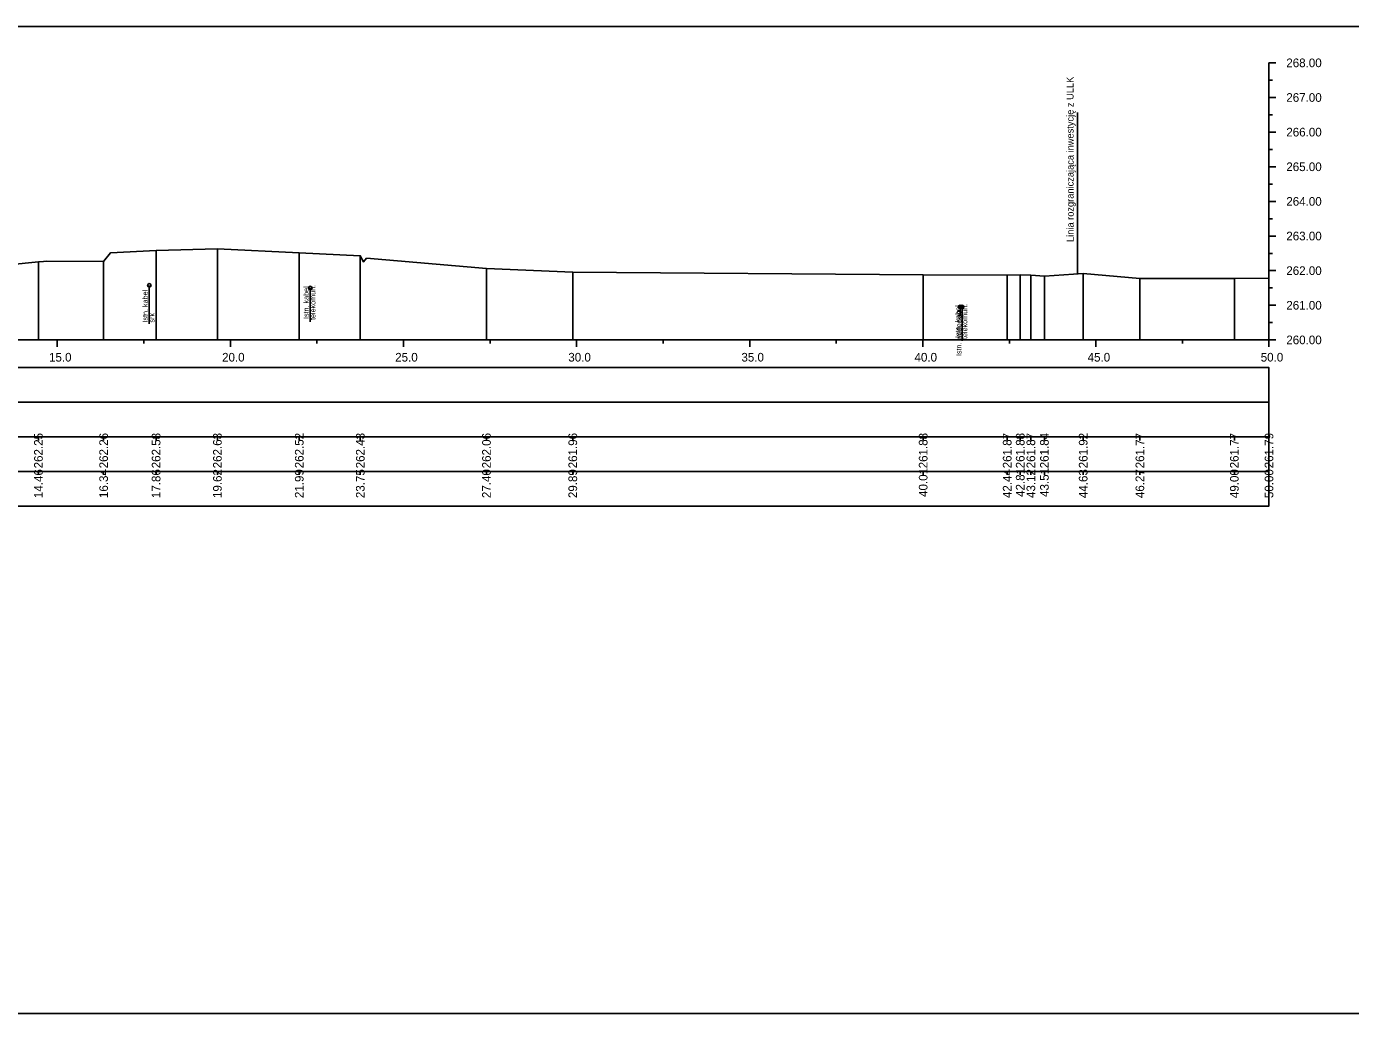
# Model space of a CAD drawing. Extents: x 6516023 to 6560129, y 5513077 to 5529206.
# Drawn here: x 6518617.57 to 6518655.82, y 5514551.66 to 5514580.16 of the extents above; entities that cross this region are included whole.
import ezdxf

# ---------------------------------------------------------------- set-up
doc = ezdxf.new("R2010")
doc.units = 0
for name, color, linetype in [('TOR_PRZEK_P-kable', 7, 'Continuous'), ('TOR_PRZEK_P-tabelka istniejace', 7, 'Continuous'), ('TOR_PRZEK_P-tabelka projektowane', 7, 'Continuous'), ('TOR_PRZEK_P-teren istniejacy', 7, 'Continuous'), ('TOR_PRZEK_P-uklad odniesienia', 7, 'Continuous'), ('TOR_PS_T-granica PKP-projektowana', 7, 'Continuous'), ('TOR_RAMKI-ramka+tabelka 1', 7, 'Continuous')]:
    doc.layers.add(name, color=color, linetype=linetype)

msp = doc.modelspace()

# ---------------------------------------------------------------- linework, layer by layer
at = {"layer": 'TOR_PRZEK_P-kable'}
for p, q in [((6518621.122, 5514572.681), (6518621.122, 5514571.571)), ((6518625.771, 5514572.606), (6518625.771, 5514571.633)), ((6518644.542, 5514572.059), (6518644.542, 5514571.789)), ((6518644.599, 5514572.058), (6518644.599, 5514571.084))]:
    msp.add_line(p, q, dxfattribs=at)
for centre in [(6518621.122, 5514572.681), (6518625.771, 5514572.606), (6518644.542, 5514572.059), (6518644.599, 5514572.058)]:
    msp.add_circle(centre, 0.05, dxfattribs=at)
at = {"layer": 'TOR_PRZEK_P-tabelka istniejace'}
for p, q in [((6518617.919, 5514568.206), (6518617.919, 5514568.306)), ((6518619.802, 5514568.206), (6518619.802, 5514568.306)), ((6518621.318, 5514568.206), (6518621.318, 5514568.306)), ((6518623.088, 5514568.206), (6518623.088, 5514568.306)), ((6518625.453, 5514568.206), (6518625.453, 5514568.306)), ((6518627.216, 5514568.206), (6518627.216, 5514568.306)), ((6518630.86, 5514568.206), (6518630.86, 5514568.306)), ((6518633.353, 5514568.206), (6518633.353, 5514568.306)), ((6518643.474, 5514568.206), (6518643.474, 5514568.306)), ((6518645.901, 5514568.206), (6518645.901, 5514568.306)), ((6518646.277, 5514568.206), (6518646.277, 5514568.306)), ((6518646.585, 5514568.206), (6518646.585, 5514568.306)), ((6518646.976, 5514568.206), (6518646.976, 5514568.306)), ((6518648.096, 5514568.206), (6518648.096, 5514568.306)), ((6518649.734, 5514568.206), (6518649.734, 5514568.306)), ((6518652.462, 5514568.206), (6518652.462, 5514568.306)), ((6518653.463, 5514568.206), (6518653.463, 5514568.306)), ((6518544.663, 5514567.306), (6518653.463, 5514567.306)), ((6518617.919, 5514567.206), (6518617.919, 5514567.306)), ((6518619.802, 5514567.206), (6518619.802, 5514567.306)), ((6518621.318, 5514567.206), (6518621.318, 5514567.306)), ((6518623.088, 5514567.206), (6518623.088, 5514567.306)), ((6518625.453, 5514567.206), (6518625.453, 5514567.306)), ((6518627.216, 5514567.206), (6518627.216, 5514567.306)), ((6518630.86, 5514567.206), (6518630.86, 5514567.306)), ((6518633.353, 5514567.206), (6518633.353, 5514567.306)), ((6518643.474, 5514567.206), (6518643.474, 5514567.306)), ((6518645.901, 5514567.206), (6518645.901, 5514567.306)), ((6518646.277, 5514567.206), (6518646.277, 5514567.306)), ((6518646.585, 5514567.206), (6518646.585, 5514567.306)), ((6518646.976, 5514567.206), (6518646.976, 5514567.306)), ((6518648.096, 5514567.206), (6518648.096, 5514567.306)), ((6518649.734, 5514567.206), (6518649.734, 5514567.306)), ((6518652.462, 5514567.206), (6518652.462, 5514567.306)), ((6518653.463, 5514567.206), (6518653.463, 5514567.306))]:
    msp.add_line(p, q, dxfattribs=at)
for points in [[(6518621.318, 5514573.691), (6518621.318, 5514571.306), (6518621.318, 5514571.176), (6518621.318, 5514571.106)], [(6518623.088, 5514573.739), (6518623.088, 5514571.306), (6518623.088, 5514571.176), (6518623.088, 5514571.106)], [(6518625.453, 5514573.621), (6518625.453, 5514571.306), (6518625.453, 5514571.176), (6518625.453, 5514571.106)], [(6518617.919, 5514573.358), (6518617.919, 5514571.306), (6518617.919, 5514571.176), (6518617.919, 5514571.106)], [(6518619.802, 5514573.37), (6518619.802, 5514571.306), (6518619.802, 5514571.176), (6518619.802, 5514571.106)], [(6518627.216, 5514573.538), (6518627.216, 5514571.306), (6518627.216, 5514571.176), (6518627.216, 5514571.106)], [(6518630.86, 5514573.166), (6518630.86, 5514571.306), (6518630.86, 5514571.176), (6518630.86, 5514571.106)], [(6518633.353, 5514573.063), (6518633.353, 5514571.306), (6518633.353, 5514571.176), (6518633.353, 5514571.106)], [(6518643.474, 5514572.982), (6518643.474, 5514571.306), (6518643.474, 5514571.176), (6518643.474, 5514571.106)], [(6518645.901, 5514572.977), (6518645.901, 5514571.306), (6518645.901, 5514571.176), (6518645.901, 5514571.106)], [(6518646.277, 5514572.99), (6518646.277, 5514571.306), (6518646.277, 5514571.176), (6518646.277, 5514571.106)], [(6518646.585, 5514572.975), (6518646.585, 5514571.306), (6518646.585, 5514571.176), (6518646.585, 5514571.106)], [(6518646.976, 5514572.951), (6518646.976, 5514571.306), (6518646.976, 5514571.176), (6518646.976, 5514571.106)], [(6518648.096, 5514573.023), (6518648.096, 5514571.306), (6518648.096, 5514571.176), (6518648.096, 5514571.106)], [(6518649.734, 5514572.875), (6518649.734, 5514571.306), (6518649.734, 5514571.176), (6518649.734, 5514571.106)], [(6518652.462, 5514572.881), (6518652.462, 5514571.306), (6518652.462, 5514571.176), (6518652.462, 5514571.106)], [(6518653.463, 5514572.893), (6518653.463, 5514571.306), (6518653.463, 5514571.176), (6518653.463, 5514571.106)]]:
    msp.add_lwpolyline(points, dxfattribs=at)
msp.add_lwpolyline([(6518544.663, 5514568.306), (6518544.663, 5514566.306), (6518653.463, 5514566.306), (6518653.463, 5514568.306)], close=True, dxfattribs=at)
at = {"layer": 'TOR_PRZEK_P-tabelka projektowane'}
msp.add_line((6518544.663, 5514569.306), (6518653.463, 5514569.306), dxfattribs=at)
msp.add_lwpolyline([(6518544.663, 5514570.306), (6518544.663, 5514568.306), (6518653.463, 5514568.306), (6518653.463, 5514570.306)], close=True, dxfattribs=at)
at = {"layer": 'TOR_PRZEK_P-teren istniejacy'}
msp.add_lwpolyline([(6518616.103, 5514573.18), (6518617.919, 5514573.358), (6518618.064, 5514573.37), (6518618.151, 5514573.377), (6518619.802, 5514573.37), (6518619.998, 5514573.62), (6518621.318, 5514573.691), (6518623.088, 5514573.739), (6518625.453, 5514573.621), (6518627.216, 5514573.538), (6518627.306, 5514573.36), (6518627.396, 5514573.468), (6518630.86, 5514573.166), (6518633.353, 5514573.063), (6518643.474, 5514572.982), (6518645.901, 5514572.977), (6518646.277, 5514572.99), (6518646.585, 5514572.975), (6518646.976, 5514572.951), (6518648.096, 5514573.023), (6518649.734, 5514572.875), (6518652.462, 5514572.881), (6518653.463, 5514572.893)], dxfattribs=at)
at = {"layer": 'TOR_PRZEK_P-uklad odniesienia'}
for p, q in [((6518653.463, 5514579.106), (6518653.463, 5514571.106)), ((6518653.663, 5514579.106), (6518653.463, 5514579.106)), ((6518653.563, 5514578.606), (6518653.463, 5514578.606)), ((6518653.663, 5514578.106), (6518653.463, 5514578.106)), ((6518653.563, 5514577.606), (6518653.463, 5514577.606)), ((6518653.663, 5514577.106), (6518653.463, 5514577.106)), ((6518653.563, 5514576.606), (6518653.463, 5514576.606)), ((6518653.663, 5514576.106), (6518653.463, 5514576.106)), ((6518653.563, 5514575.606), (6518653.463, 5514575.606)), ((6518653.663, 5514575.106), (6518653.463, 5514575.106)), ((6518653.563, 5514574.606), (6518653.463, 5514574.606)), ((6518653.663, 5514574.106), (6518653.463, 5514574.106)), ((6518653.563, 5514573.606), (6518653.463, 5514573.606)), ((6518653.663, 5514573.106), (6518653.463, 5514573.106)), ((6518653.563, 5514572.606), (6518653.463, 5514572.606)), ((6518653.663, 5514572.106), (6518653.463, 5514572.106)), ((6518653.563, 5514571.606), (6518653.463, 5514571.606)), ((6518548.463, 5514571.106), (6518653.463, 5514571.106)), ((6518618.463, 5514570.906), (6518618.463, 5514571.106)), ((6518620.963, 5514571.006), (6518620.963, 5514571.106)), ((6518623.463, 5514570.906), (6518623.463, 5514571.106)), ((6518625.963, 5514571.006), (6518625.963, 5514571.106)), ((6518628.463, 5514570.906), (6518628.463, 5514571.106)), ((6518630.963, 5514571.006), (6518630.963, 5514571.106)), ((6518633.463, 5514570.906), (6518633.463, 5514571.106)), ((6518635.963, 5514571.006), (6518635.963, 5514571.106)), ((6518638.463, 5514570.906), (6518638.463, 5514571.106)), ((6518640.963, 5514571.006), (6518640.963, 5514571.106)), ((6518643.463, 5514570.906), (6518643.463, 5514571.106)), ((6518645.963, 5514571.006), (6518645.963, 5514571.106)), ((6518648.463, 5514570.906), (6518648.463, 5514571.106)), ((6518650.963, 5514571.006), (6518650.963, 5514571.106)), ((6518653.463, 5514570.906), (6518653.463, 5514571.106)), ((6518653.663, 5514571.106), (6518653.463, 5514571.106))]:
    msp.add_line(p, q, dxfattribs=at)
at = {"layer": 'TOR_PS_T-granica PKP-projektowana'}
msp.add_line((6518647.931, 5514573.013), (6518647.931, 5514577.67), dxfattribs=at)
at = {"layer": 'TOR_RAMKI-ramka+tabelka 1'}
msp.add_lwpolyline([(6518542.013, 5514580.156), (6518789.513, 5514580.156), (6518789.513, 5514551.656), (6518542.013, 5514551.656)], close=True, dxfattribs=at)

# ---------------------------------------------------------------- texts
at = {"layer": 'TOR_PRZEK_P-kable'}
for s, height, p in [('Istn. kabel', 0.14999, (6518621.077, 5514571.607)), ('Istn. kabel', 0.14999, (6518625.726, 5514571.709)), ('telekomun.', 0.15, (6518625.921, 5514571.681)), ('telekomun.', 0.15, (6518644.748, 5514571.132)), ('srk', 0.15, (6518621.271, 5514571.607)), ('Istn. kabel', 0.14999, (6518644.554, 5514571.161)), ('Istn. wodociąg', 0.14999, (6518644.58, 5514570.639))]:
    msp.add_text(s, height=height, rotation=90.0511, dxfattribs=at).set_placement(p)
at = {"layer": 'TOR_PRZEK_P-tabelka istniejace'}
for s, p in [('262.25', (6518618.044, 5514567.397)), ('262.26', (6518619.927, 5514567.398)), ('262.58', (6518621.443, 5514567.398)), ('262.63', (6518623.213, 5514567.398)), ('262.52', (6518625.578, 5514567.4)), ('262.43', (6518627.341, 5514567.398)), ('262.06', (6518630.985, 5514567.398)), ('261.96', (6518633.478, 5514567.398)), ('261.88', (6518643.599, 5514567.398)), ('261.87', (6518646.026, 5514567.398)), ('261.88', (6518646.402, 5514567.398)), ('261.87', (6518646.71, 5514567.398)), ('261.84', (6518647.101, 5514567.399)), ('261.92', (6518648.221, 5514567.4)), ('261.77', (6518649.859, 5514567.398)), ('261.77', (6518652.587, 5514567.398)), ('261.79', (6518653.588, 5514567.398)), ('14.46', (6518618.044, 5514566.538)), ('16.34', (6518619.927, 5514566.539)), ('17.86', (6518621.443, 5514566.538)), ('19.62', (6518623.213, 5514566.54)), ('21.99', (6518625.578, 5514566.538)), ('23.75', (6518627.341, 5514566.537)), ('27.40', (6518630.985, 5514566.538)), ('29.89', (6518633.478, 5514566.538)), ('40.01', (6518643.599, 5514566.573)), ('42.44', (6518646.026, 5514566.539)), ('42.81', (6518646.402, 5514566.573)), ('43.12', (6518646.71, 5514566.54)), ('43.51', (6518647.101, 5514566.573)), ('44.63', (6518648.221, 5514566.538)), ('46.27', (6518649.859, 5514566.538)), ('49.00', (6518652.587, 5514566.538)), ('50.00', (6518653.588, 5514566.538))]:
    msp.add_text(s, height=0.25, rotation=90, dxfattribs=at).set_placement(p)
at = {"layer": 'TOR_PRZEK_P-uklad odniesienia'}
for s, p in [('268.00', (6518653.963, 5514578.981)), ('267.00', (6518653.963, 5514577.981)), ('266.00', (6518653.963, 5514576.981)), ('265.00', (6518653.963, 5514575.981)), ('264.00', (6518653.963, 5514574.981)), ('263.00', (6518653.963, 5514573.981)), ('262.00', (6518653.963, 5514572.981)), ('261.00', (6518653.963, 5514571.981)), ('260.00', (6518653.963, 5514570.981)), ('15.0', (6518618.224, 5514570.481)), ('20.0', (6518623.224, 5514570.481)), ('25.0', (6518628.224, 5514570.481)), ('30.0', (6518633.224, 5514570.481)), ('35.0', (6518638.224, 5514570.481)), ('40.0', (6518643.224, 5514570.481)), ('45.0', (6518648.224, 5514570.481)), ('50.0', (6518653.224, 5514570.481))]:
    msp.add_text(s, height=0.25, dxfattribs=at).set_placement(p)
at = {"layer": 'TOR_PS_T-granica PKP-projektowana'}
msp.add_text('Linia rozgraniczająca inwestycję z ULLK', height=0.2, rotation=90.0511, dxfattribs=at).set_placement((6518647.821, 5514573.934))

doc.saveas('drawing.dxf')
